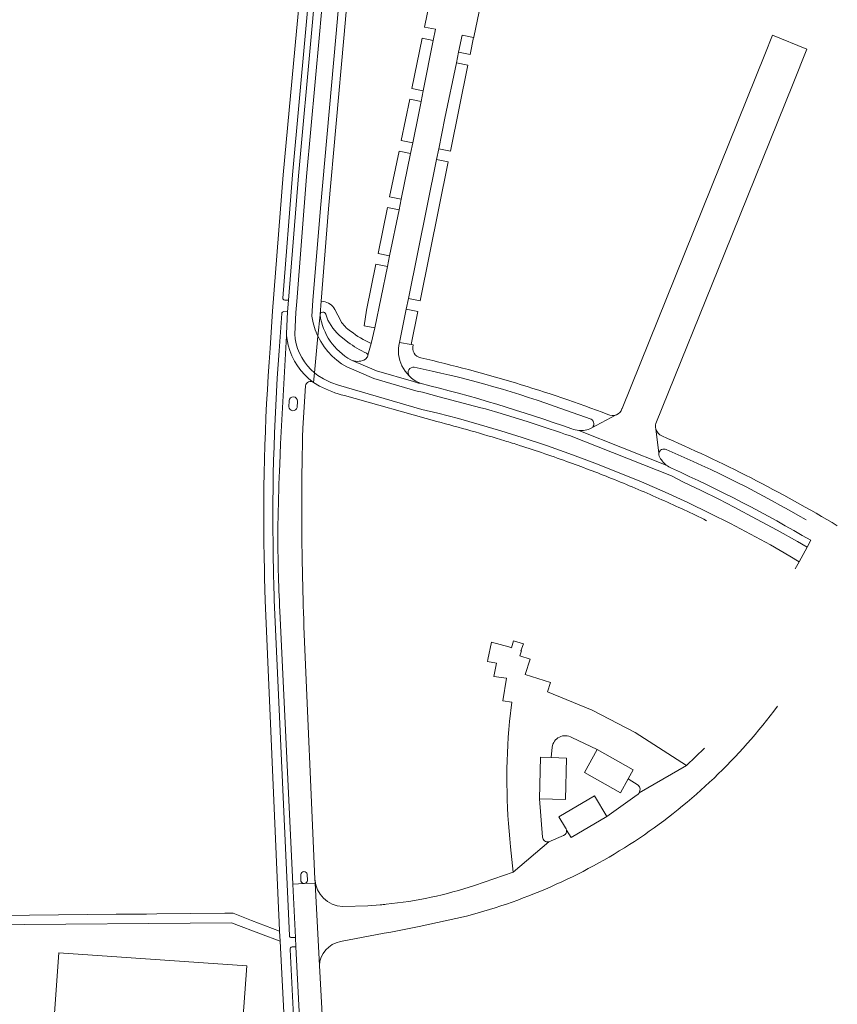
# Model space of a CAD drawing. Extents: x 152048 to 156914, y 461460 to 468786.
# Tile 268 of 272: x 155026 to 155175, y 468052 to 468232. Entities that reach past the tile are written whole.
import ezdxf

# ---------------------------------------------------------------- set-up
doc = ezdxf.new("R2010")
doc.units = 0
doc.header["$LTSCALE"] = 0.75
for name, color, linetype, lineweight in [('B-RO-VH-VERHARDING_BETONSTRAATSTEEN-GV', 251, 'CONTINUOUS', 18), ('B-RO-VH-VERHARDING_TEGEL-GV', 251, 'CONTINUOUS', 18), ('B-RO-VH-VERHARDING_TEGEL_RUBBER-GV', 251, 'CONTINUOUS', 18)]:
    doc.layers.add(name, color=color, linetype=linetype, lineweight=lineweight)

msp = doc.modelspace()

# ---------------------------------------------------------------- linework, layer by layer
at = {"layer": 'B-RO-VH-VERHARDING_BETONSTRAATSTEEN-GV'}
for points in [[(155080.223, 468174.092), (155079.731, 468175.277), (155079.361, 468176.505), (155079.116, 468177.764), (155079.31, 468180.621), (155080.689, 468197.542), (155083.477, 468228.915), (155085.665, 468253.162), (155082.665, 468253.369), (155080.493, 468229.375), (155078.139, 468203.352), (155076.322, 468180.454), (155076.164, 468178.441), (155075.956, 468174.476), (155076.055, 468173.572), (155076.235, 468172.68), (155076.495, 468171.809), (155076.833, 468170.964), (155077.246, 468170.154), (155077.73, 468169.384), (155078.282, 468168.661), (155078.897, 468167.99), (155079.57, 468167.378)], [(155080.223, 468174.092), (155079.731, 468175.277), (155079.361, 468176.505), (155079.116, 468177.764), (155079.31, 468180.621), (155080.689, 468197.542), (155083.477, 468228.915), (155085.665, 468253.162), (155082.665, 468253.369), (155080.493, 468229.375), (155078.139, 468203.352), (155076.322, 468180.454), (155076.164, 468178.441), (155075.956, 468174.476), (155076.055, 468173.572), (155076.235, 468172.68), (155076.495, 468171.809), (155076.833, 468170.964), (155077.246, 468170.154), (155077.73, 468169.384), (155078.282, 468168.661), (155078.897, 468167.99), (155079.57, 468167.378)], [(155097.434, 468219.506), (155099.51, 468219.086), (155101.339, 468228.287), (155099.318, 468228.696)], [(155097.434, 468219.506), (155099.51, 468219.086), (155101.339, 468228.287), (155099.318, 468228.696)], [(155108.116, 468225.723), (155108.75, 468228.844), (155106.657, 468229.249), (155106.01, 468226.149)], [(155108.116, 468225.723), (155108.75, 468228.844), (155106.657, 468229.249), (155106.01, 468226.149)], [(155102.349, 468208.442), (155104.514, 468208.004), (155107.717, 468223.763), (155105.601, 468224.191), (155103.483, 468214.044)], [(155102.349, 468208.442), (155104.514, 468208.004), (155107.717, 468223.763), (155105.601, 468224.191), (155103.483, 468214.044)], [(155097.032, 468217.547), (155095.48, 468209.974), (155097.587, 468209.548), (155098.688, 468214.955), (155099.119, 468217.124)], [(155097.032, 468217.547), (155095.48, 468209.974), (155097.587, 468209.548), (155098.688, 468214.955), (155099.119, 468217.124)], [(155093.357, 468199.619), (155095.479, 468199.189), (155097.188, 468207.588), (155095.079, 468208.015)], [(155093.357, 468199.619), (155095.479, 468199.189), (155097.188, 468207.588), (155095.079, 468208.015)], [(155098.934, 468180.557), (155104.115, 468206.044), (155101.953, 468206.482), (155096.795, 468180.99)], [(155098.934, 468180.557), (155104.115, 468206.044), (155101.953, 468206.482), (155096.795, 468180.99)], [(155092.956, 468197.659), (155091.227, 468189.224), (155093.362, 468188.792), (155095.08, 468197.23)], [(155092.956, 468197.659), (155091.227, 468189.224), (155093.362, 468188.792), (155095.08, 468197.23)], [(155090.825, 468187.265), (155089.101, 468178.855), (155088.717, 468175.974), (155090.675, 468175.591), (155092.963, 468186.832)], [(155090.825, 468187.265), (155089.101, 468178.855), (155088.717, 468175.974), (155090.675, 468175.591), (155092.963, 468186.832)], [(155095.168, 468172.95), (155097.307, 468172.552), (155098.536, 468178.598), (155096.398, 468179.03)], [(155095.168, 468172.95), (155097.307, 468172.552), (155098.536, 468178.598), (155096.398, 468179.03)], [(155168.386, 468132.74), (155169.861, 468135.428), (155168.125, 468136.453), (155164.39, 468138.524), (155160.621, 468140.561), (155156.532, 468142.723), (155153.679, 468144.19), (155150.462, 468145.785), (155147.192, 468147.351), (155145.047, 468148.464), (155126.345, 468155.851), (155125.592, 468156.058), (155124.646, 468156.402), (155121.701, 468157.394), (155118.738, 468158.358), (155113.816, 468159.898), (155110.898, 468160.758), (155110.1, 468160.979), (155102.455, 468162.998), (155100.896, 468163.402), (155099.376, 468163.8), (155098.378, 468164.001), (155098.179, 468164.054), (155090.472, 468166.345), (155085.525, 468168.438), (155084.567, 468169.028), (155083.666, 468169.7), (155082.827, 468170.45), (155082.058, 468171.27), (155081.364, 468172.156), (155080.751, 468173.099), (155080.223, 468174.092), (155079.57, 468167.378), (155080.178, 468166.897), (155081.207, 468166.267), (155082.578, 468165.623), (155083.994, 468165.085), (155085.446, 468164.656), (155099.268, 468160.672), (155102.17, 468159.97), (155105.986, 468158.972), (155109.783, 468157.912), (155113.727, 468156.741), (155117.649, 468155.502), (155122.264, 468153.961), (155126.847, 468152.344), (155130.996, 468150.806), (155135.12, 468149.187), (155139.5, 468147.372), (155143.849, 468145.486), (155147.996, 468143.589), (155152.11, 468141.613), (155155.819, 468139.747), (155159.493, 468137.814), (155163.132, 468135.809), (155166.728, 468133.733)], [(155168.386, 468132.74), (155169.861, 468135.428), (155168.125, 468136.453), (155164.39, 468138.524), (155160.621, 468140.561), (155156.532, 468142.723), (155153.679, 468144.19), (155150.462, 468145.785), (155147.192, 468147.351), (155145.047, 468148.464), (155126.345, 468155.851), (155125.592, 468156.058), (155124.646, 468156.402), (155121.701, 468157.394), (155118.738, 468158.358), (155113.816, 468159.898), (155110.898, 468160.758), (155110.1, 468160.979), (155102.455, 468162.998), (155100.896, 468163.402), (155099.376, 468163.8), (155098.378, 468164.001), (155098.179, 468164.054), (155090.472, 468166.345), (155085.525, 468168.438), (155084.567, 468169.028), (155083.666, 468169.7), (155082.827, 468170.45), (155082.058, 468171.27), (155081.364, 468172.156), (155080.751, 468173.099), (155080.223, 468174.092), (155079.57, 468167.378), (155080.178, 468166.897), (155081.207, 468166.267), (155082.578, 468165.623), (155083.994, 468165.085), (155085.446, 468164.656), (155099.268, 468160.672), (155102.17, 468159.97), (155105.986, 468158.972), (155109.783, 468157.912), (155113.727, 468156.741), (155117.649, 468155.502), (155122.264, 468153.961), (155126.847, 468152.344), (155130.996, 468150.806), (155135.12, 468149.187), (155139.5, 468147.372), (155143.849, 468145.486), (155147.996, 468143.589), (155152.11, 468141.613), (155155.819, 468139.747), (155159.493, 468137.814), (155163.132, 468135.809), (155166.728, 468133.733)]]:
    msp.add_lwpolyline(points, close=True, dxfattribs=at)
for points in [[(155104.205, 468252.537), (155099.732, 468230.716), (155101.75, 468230.351), (155101.339, 468228.287), (155099.51, 468219.086), (155099.119, 468217.124), (155098.688, 468214.955), (155097.587, 468209.548), (155097.188, 468207.588), (155095.479, 468199.189), (155095.08, 468197.23), (155093.362, 468188.792), (155092.963, 468186.832), (155090.675, 468175.591), (155089.96, 468172.737), (155089.392, 468170.585)], [(155104.205, 468252.537), (155099.732, 468230.716), (155101.75, 468230.351), (155101.339, 468228.287), (155099.51, 468219.086), (155099.119, 468217.124), (155098.688, 468214.955), (155097.587, 468209.548), (155097.188, 468207.588), (155095.479, 468199.189), (155095.08, 468197.23), (155093.362, 468188.792), (155092.963, 468186.832), (155090.675, 468175.591), (155089.96, 468172.737), (155089.392, 468170.585)], [(155096.927, 468166.846), (155096.194, 468167.678), (155095.884, 468168.138), (155095.616, 468168.624), (155095.392, 468169.131), (155095.212, 468169.657), (155095.079, 468170.195), (155094.993, 468170.743), (155094.956, 468171.297), (155094.967, 468171.852), (155095.027, 468172.404), (155095.168, 468172.95), (155096.398, 468179.03), (155096.795, 468180.99), (155101.953, 468206.482), (155102.349, 468208.442), (155103.483, 468214.044), (155105.601, 468224.191), (155106.01, 468226.149), (155106.657, 468229.249), (155108.75, 468228.844), (155108.766, 468228.921), (155113.308, 468250.71)], [(155096.927, 468166.846), (155096.194, 468167.678), (155095.884, 468168.138), (155095.616, 468168.624), (155095.392, 468169.131), (155095.212, 468169.657), (155095.079, 468170.195), (155094.993, 468170.743), (155094.956, 468171.297), (155094.967, 468171.852), (155095.027, 468172.404), (155095.168, 468172.95), (155096.398, 468179.03), (155096.795, 468180.99), (155101.953, 468206.482), (155102.349, 468208.442), (155103.483, 468214.044), (155105.601, 468224.191), (155106.01, 468226.149), (155106.657, 468229.249), (155108.75, 468228.844), (155108.766, 468228.921), (155113.308, 468250.71)], [(155142.148, 468158.068), (155154.767, 468189.356), (155167.297, 468220.404), (155169.843, 468226.711), (155163.536, 468229.264), (155162.108, 468225.721), (155135.963, 468160.833), (155135.941, 468160.771)], [(155142.148, 468158.068), (155154.767, 468189.356), (155167.297, 468220.404), (155169.843, 468226.711), (155163.536, 468229.264), (155162.108, 468225.721), (155135.963, 468160.833), (155135.941, 468160.771)], [(155081.224, 468180.43), (155080.805, 468180.494), (155080.606, 468178.039)], [(155081.224, 468180.43), (155080.805, 468180.494), (155080.606, 468178.039)], [(155080.601, 468177.976), (155080.223, 468174.092), (155080.751, 468173.099), (155081.364, 468172.156), (155082.058, 468171.27), (155082.827, 468170.45), (155083.666, 468169.7), (155084.567, 468169.028), (155085.525, 468168.438), (155090.472, 468166.345), (155098.179, 468164.054), (155098.378, 468164.001), (155099.376, 468163.8), (155100.896, 468163.402), (155102.455, 468162.998), (155110.1, 468160.979), (155110.898, 468160.758), (155113.816, 468159.898), (155118.738, 468158.358), (155121.701, 468157.394), (155124.646, 468156.402), (155125.592, 468156.058), (155126.345, 468155.851), (155145.047, 468148.464), (155147.192, 468147.351), (155150.462, 468145.785), (155153.679, 468144.19), (155156.532, 468142.723), (155160.621, 468140.561), (155164.39, 468138.524), (155168.125, 468136.453), (155169.861, 468135.428), (155170.547, 468136.676)], [(155080.601, 468177.976), (155080.223, 468174.092), (155080.751, 468173.099), (155081.364, 468172.156), (155082.058, 468171.27), (155082.827, 468170.45), (155083.666, 468169.7), (155084.567, 468169.028), (155085.525, 468168.438), (155090.472, 468166.345), (155098.179, 468164.054), (155098.378, 468164.001), (155099.376, 468163.8), (155100.896, 468163.402), (155102.455, 468162.998), (155110.1, 468160.979), (155110.898, 468160.758), (155113.816, 468159.898), (155118.738, 468158.358), (155121.701, 468157.394), (155124.646, 468156.402), (155125.592, 468156.058), (155126.345, 468155.851), (155145.047, 468148.464), (155147.192, 468147.351), (155150.462, 468145.785), (155153.679, 468144.19), (155156.532, 468142.723), (155160.621, 468140.561), (155164.39, 468138.524), (155168.125, 468136.453), (155169.861, 468135.428), (155170.547, 468136.676)], [(155080.606, 468178.039), (155080.601, 468177.976)], [(155080.606, 468178.039), (155080.601, 468177.976)], [(155084.392, 468176.907), (155083.32, 468178.981)], [(155084.392, 468176.907), (155083.32, 468178.981)], [(155085.724, 468173.012), (155084.122, 468174.27)], [(155084.122, 468174.27), (155085.724, 468173.012)], [(155085.724, 468173.012), (155084.122, 468174.27)], [(155084.122, 468174.27), (155085.724, 468173.012)], [(155079.398, 468165.616), (155078.564, 468166.264), (155077.792, 468166.985), (155077.088, 468167.772), (155076.457, 468168.62), (155075.905, 468169.52), (155075.436, 468170.467), (155075.054, 468171.452), (155074.763, 468172.467), (155074.436, 468174.161), (155073.347, 468154.348), (155073.253, 468150.595)], [(155079.398, 468165.616), (155078.564, 468166.264), (155077.792, 468166.985), (155077.088, 468167.772), (155076.457, 468168.62), (155075.905, 468169.52), (155075.436, 468170.467), (155075.054, 468171.452), (155074.763, 468172.467), (155074.436, 468174.161), (155073.347, 468154.348), (155073.253, 468150.595)], [(155089.392, 468170.585), (155089.96, 468172.737)], [(155089.392, 468170.585), (155089.96, 468172.737)], [(155097.676, 468172.48), (155097.307, 468172.552), (155095.168, 468172.95), (155095.027, 468172.404), (155094.967, 468171.852), (155094.956, 468171.297), (155094.993, 468170.743), (155095.079, 468170.195), (155095.212, 468169.657), (155095.392, 468169.131), (155095.616, 468168.624), (155095.884, 468168.138), (155096.194, 468167.678), (155096.927, 468166.846)], [(155097.676, 468172.48), (155097.307, 468172.552), (155095.168, 468172.95), (155095.027, 468172.404), (155094.967, 468171.852), (155094.956, 468171.297), (155094.993, 468170.743), (155095.079, 468170.195), (155095.212, 468169.657), (155095.392, 468169.131), (155095.616, 468168.624), (155095.884, 468168.138), (155096.194, 468167.678), (155096.927, 468166.846)], [(155098.981, 468165.454), (155098.653, 468165.48), (155097.748, 468165.749), (155090.978, 468167.759), (155086.508, 468169.642)], [(155086.508, 468169.642), (155090.978, 468167.759), (155097.748, 468165.749), (155098.653, 468165.48), (155098.981, 468165.454)], [(155098.981, 468165.454), (155098.653, 468165.48), (155097.748, 468165.749), (155090.978, 468167.759), (155086.508, 468169.642)], [(155086.508, 468169.642), (155090.978, 468167.759), (155097.748, 468165.749), (155098.653, 468165.48), (155098.981, 468165.454)], [(155088.937, 468169.863), (155089.315, 468170.294)], [(155089.315, 468170.294), (155088.937, 468169.863)], [(155088.937, 468169.863), (155089.315, 468170.294)], [(155089.315, 468170.294), (155088.937, 468169.863)], [(155167.663, 468131.424), (155168.386, 468132.74), (155166.728, 468133.733), (155163.132, 468135.809), (155159.493, 468137.814), (155155.819, 468139.747), (155152.11, 468141.613), (155147.996, 468143.589), (155143.849, 468145.486), (155139.5, 468147.372), (155135.12, 468149.187), (155130.996, 468150.806), (155126.847, 468152.344), (155122.264, 468153.961), (155117.649, 468155.502), (155113.727, 468156.741), (155109.783, 468157.912), (155105.986, 468158.972), (155102.17, 468159.97), (155099.268, 468160.672), (155085.446, 468164.656), (155083.994, 468165.085), (155082.578, 468165.623), (155081.207, 468166.267), (155080.178, 468166.897), (155079.57, 468167.378), (155079.398, 468165.616), (155080.518, 468164.934)], [(155167.663, 468131.424), (155168.386, 468132.74), (155166.728, 468133.733), (155163.132, 468135.809), (155159.493, 468137.814), (155155.819, 468139.747), (155152.11, 468141.613), (155147.996, 468143.589), (155143.849, 468145.486), (155139.5, 468147.372), (155135.12, 468149.187), (155130.996, 468150.806), (155126.847, 468152.344), (155122.264, 468153.961), (155117.649, 468155.502), (155113.727, 468156.741), (155109.783, 468157.912), (155105.986, 468158.972), (155102.17, 468159.97), (155099.268, 468160.672), (155085.446, 468164.656), (155083.994, 468165.085), (155082.578, 468165.623), (155081.207, 468166.267), (155080.178, 468166.897), (155079.57, 468167.378), (155079.398, 468165.616), (155080.518, 468164.934)], [(155077.45, 468157.229), (155077.95, 468164.998)], [(155077.45, 468157.229), (155077.95, 468164.998)], [(155074.942, 468162.248), (155074.91, 468161.163)], [(155074.91, 468161.163), (155074.942, 468162.248)], [(155074.942, 468162.248), (155074.91, 468161.163)], [(155074.91, 468161.163), (155074.942, 468162.248)], [(155076.39, 468161.005), (155076.467, 468162.204)], [(155076.467, 468162.204), (155076.39, 468161.005)], [(155076.39, 468161.005), (155076.467, 468162.204)], [(155076.467, 468162.204), (155076.39, 468161.005)], [(155085.076, 468163.202), (155102.02, 468158.446)], [(155085.076, 468163.202), (155102.02, 468158.446)], [(155130.268, 468158.871), (155123.537, 468161.239)], [(155123.537, 468161.239), (155130.268, 468158.871)], [(155130.268, 468158.871), (155123.537, 468161.239)], [(155123.537, 468161.239), (155130.268, 468158.871)], [(155134.917, 468159.681), (155134.907, 468159.675), (155130.309, 468157.207)], [(155134.917, 468159.681), (155134.907, 468159.675), (155130.309, 468157.207)], [(155130.309, 468157.207), (155134.907, 468159.675)], [(155130.309, 468157.207), (155134.907, 468159.675)], [(155144.059, 468150.47), (155128.028, 468156.799)], [(155128.028, 468156.799), (155144.059, 468150.47)], [(155144.059, 468150.47), (155128.028, 468156.799)], [(155128.028, 468156.799), (155144.059, 468150.47)], [(155142.161, 468157.084), (155142.718, 468152.628)], [(155142.718, 468152.628), (155142.161, 468157.084)], [(155142.161, 468157.084), (155142.718, 468152.628)], [(155142.718, 468152.628), (155142.161, 468157.084)], [(155073.239, 468123.696), (155075.627, 468073.651), (155077.705, 468073.749)], [(155073.239, 468123.696), (155075.627, 468073.651), (155077.705, 468073.749)], [(155077.737, 468073.751), (155079.708, 468073.851), (155079.673, 468074.529), (155077.662, 468120.882)], [(155077.737, 468073.751), (155079.708, 468073.851), (155079.673, 468074.529), (155077.662, 468120.882)], [(155139.095, 468090.368), (155147.777, 468095.395), (155138.383, 468101.424), (155130.497, 468105.548), (155122.276, 468108.901), (155122.857, 468110.576), (155118.225, 468112.091), (155119.133, 468114.896), (155117.211, 468115.52), (155117.497, 468116.414), (155117.425, 468116.437), (155117.876, 468117.678), (155116.068, 468118.248), (155115.717, 468116.989), (155115.199, 468117.132), (155115.206, 468117.157), (155112.024, 468118.009), (155111.372, 468114.833), (155111.303, 468114.46), (155112.931, 468114.13), (155112.475, 468111.682), (155114.767, 468111.375), (155114.123, 468107.221), (155115.778, 468106.99), (155115.344, 468103.429)], [(155139.095, 468090.368), (155147.777, 468095.395), (155138.383, 468101.424), (155130.497, 468105.548), (155122.276, 468108.901), (155122.857, 468110.576), (155118.225, 468112.091), (155119.133, 468114.896), (155117.211, 468115.52), (155117.497, 468116.414), (155117.425, 468116.437), (155117.876, 468117.678), (155116.068, 468118.248), (155115.717, 468116.989), (155115.199, 468117.132), (155115.206, 468117.157), (155112.024, 468118.009), (155111.372, 468114.833), (155111.303, 468114.46), (155112.931, 468114.13), (155112.475, 468111.682), (155114.767, 468111.375), (155114.123, 468107.221), (155115.778, 468106.99), (155115.344, 468103.429)], [(155126.766, 468100.532), (155131.411, 468098.3), (155137.999, 468094.578), (155137.091, 468092.939), (155138.881, 468091.769)], [(155126.766, 468100.532), (155131.411, 468098.3), (155137.999, 468094.578), (155137.091, 468092.939), (155138.881, 468091.769)], [(155120.847, 468089.265), (155121.017, 468096.902), (155122.978, 468096.84), (155123.155, 468098.729)], [(155120.847, 468089.265), (155121.017, 468096.902), (155122.978, 468096.84), (155123.155, 468098.729)], [(155151.066, 468098.548), (155147.777, 468095.395), (155139.095, 468090.368)], [(155151.066, 468098.548), (155147.777, 468095.395), (155139.095, 468090.368)], [(155138.75, 468090.029), (155133.153, 468086.043), (155126.621, 468082.186), (155125.765, 468083.566)], [(155138.75, 468090.029), (155133.153, 468086.043), (155126.621, 468082.186), (155125.765, 468083.566)], [(155121.391, 468082.273), (155120.847, 468089.265)], [(155121.391, 468082.273), (155120.847, 468089.265)], [(155125.253, 468082.569), (155122.521, 468081.414), (155115.981, 468075.844), (155108.936, 468073.416)], [(155125.253, 468082.569), (155122.521, 468081.414), (155115.981, 468075.844), (155108.936, 468073.416)], [(155115.508, 468080.493), (155115.981, 468075.844), (155122.521, 468081.414)], [(155115.508, 468080.493), (155115.981, 468075.844), (155122.521, 468081.414)], [(155077.077, 468075.403), (155077.102, 468074.216)], [(155077.102, 468074.216), (155077.077, 468075.403)], [(155077.077, 468075.403), (155077.102, 468074.216)], [(155077.102, 468074.216), (155077.077, 468075.403)], [(155078.298, 468074.315), (155078.255, 468075.442)], [(155078.255, 468075.442), (155078.298, 468074.315)], [(155078.298, 468074.315), (155078.255, 468075.442)], [(155078.255, 468075.442), (155078.298, 468074.315)], [(155083.68, 467976.005), (155083.041, 468003.128), (155082.844, 468010.201), (155082.468, 468022.186), (155082.383, 468024.505), (155082.244, 468026.821), (155081.786, 468035.105), (155080.481, 468058.711), (155079.708, 468073.851), (155077.737, 468073.751), (155077.705, 468073.749), (155075.627, 468073.651), (155076.093, 468063.881), (155076.188, 468062.17)], [(155083.68, 467976.005), (155083.041, 468003.128), (155082.844, 468010.201), (155082.468, 468022.186), (155082.383, 468024.505), (155082.244, 468026.821), (155081.786, 468035.105), (155080.481, 468058.711), (155079.708, 468073.851), (155077.737, 468073.751), (155077.705, 468073.749), (155075.627, 468073.651), (155076.093, 468063.881), (155076.188, 468062.17)], [(155077.705, 468073.749), (155077.737, 468073.751)], [(155077.705, 468073.749), (155077.737, 468073.751)], [(155079.673, 468074.529), (155079.708, 468073.851), (155080.481, 468058.711)], [(155079.673, 468074.529), (155079.708, 468073.851), (155080.481, 468058.711)], [(155091.615, 468069.857), (155089.338, 468069.691), (155084.757, 468069.529)], [(155091.615, 468069.857), (155089.338, 468069.691), (155084.757, 468069.529)], [(155084.325, 468063.12), (155092.378, 468064.638), (155093.596, 468064.868), (155098.794, 468065.899), (155107.468, 468067.798)], [(155084.325, 468063.12), (155092.378, 468064.638), (155093.596, 468064.868), (155098.794, 468065.899), (155107.468, 468067.798)], [(155076.188, 468062.17), (155077.562, 468034.842), (155078.238, 468021.396), (155078.356, 468018.441), (155078.688, 468005.287), (155078.792, 468001.148), (155078.827, 467999.77), (155078.905, 467998.078), (155079.639, 467968.056), (155079.95, 467956.81), (155080.63, 467932.379), (155081.021, 467918.308), (155082.398, 467918.346)], [(155076.188, 468062.17), (155077.562, 468034.842), (155078.238, 468021.396), (155078.356, 468018.441), (155078.688, 468005.287), (155078.792, 468001.148), (155078.827, 467999.77), (155078.905, 467998.078), (155079.639, 467968.056), (155079.95, 467956.81), (155080.63, 467932.379), (155081.021, 467918.308), (155082.398, 467918.346)]]:
    msp.add_lwpolyline(points, dxfattribs=at)
for points in [[(155083.32, 468178.981, 0.2507134), (155081.224, 468180.43)], [(155083.32, 468178.981, 0.2507134), (155081.224, 468180.43)], [(155080.601, 468177.976, 0.2343867), (155086.255, 468169.748)], [(155086.255, 468169.748, -0.2343867), (155080.601, 468177.976)], [(155080.601, 468177.976, 0.2343867), (155086.255, 468169.748)], [(155086.255, 468169.748, -0.2343867), (155080.601, 468177.976)], [(155081.649, 468178.126, 0.7986194), (155080.606, 468178.039)], [(155080.606, 468178.039, -0.7986194), (155081.649, 468178.126)], [(155081.649, 468178.126, 0.7986194), (155080.606, 468178.039)], [(155080.606, 468178.039, -0.7986194), (155081.649, 468178.126)], [(155084.122, 468174.27, -0.1398197), (155081.649, 468178.126)], [(155081.649, 468178.126, 0.1398197), (155084.122, 468174.27)], [(155084.122, 468174.27, -0.1398197), (155081.649, 468178.126)], [(155081.649, 468178.126, 0.1398197), (155084.122, 468174.27)], [(155086.207, 468175.009, -0.121997), (155084.392, 468176.907)], [(155086.207, 468175.009, -0.121997), (155084.392, 468176.907)], [(155089.96, 468172.737, -0.0618823), (155086.207, 468175.009)], [(155089.96, 468172.737, -0.0618823), (155086.207, 468175.009)], [(155089.142, 468170.981, -0.0676782), (155085.724, 468173.012)], [(155085.724, 468173.012, 0.0676782), (155089.142, 468170.981)], [(155089.142, 468170.981, -0.0676782), (155085.724, 468173.012)], [(155085.724, 468173.012, 0.0676782), (155089.142, 468170.981)], [(155099.09, 468170.108, -0.4664011), (155097.676, 468172.48)], [(155099.09, 468170.108, -0.4664011), (155097.676, 468172.48)], [(155089.392, 468170.585, 0.2571268), (155089.142, 468170.981)], [(155089.142, 468170.981, -0.2571268), (155089.392, 468170.585)], [(155089.392, 468170.585, 0.2571268), (155089.142, 468170.981)], [(155089.142, 468170.981, -0.2571268), (155089.392, 468170.585)], [(155089.315, 468170.294, 0.1619915), (155089.392, 468170.585)], [(155089.392, 468170.585, -0.1619915), (155089.315, 468170.294)], [(155089.315, 468170.294, 0.1619915), (155089.392, 468170.585)], [(155089.392, 468170.585, -0.1619915), (155089.315, 468170.294)], [(155086.255, 468169.748, 0.031125), (155086.508, 468169.642)], [(155086.508, 468169.642, -0.031125), (155086.255, 468169.748)], [(155086.255, 468169.748, 0.031125), (155086.508, 468169.642)], [(155086.508, 468169.642, -0.031125), (155086.255, 468169.748)], [(155086.508, 468169.642, 0.2243504), (155088.937, 468169.863)], [(155088.937, 468169.863, -0.2243504), (155086.508, 468169.642)], [(155086.508, 468169.642, 0.2243504), (155088.937, 468169.863)], [(155088.937, 468169.863, -0.2243504), (155086.508, 468169.642)], [(155133.363, 468159.741, 0.0345102), (155099.09, 468170.108)], [(155133.363, 468159.741, 0.0345102), (155099.09, 468170.108)], [(155097.876, 468168.395, 0.6555943), (155096.927, 468166.846)], [(155096.927, 468166.846, -0.6555943), (155097.876, 468168.395)], [(155097.876, 468168.395, 0.6555943), (155096.927, 468166.846)], [(155096.927, 468166.846, -0.6555943), (155097.876, 468168.395)], [(155123.537, 468161.239, 0.0355471), (155097.876, 468168.395)], [(155097.876, 468168.395, -0.0355471), (155123.537, 468161.239)], [(155123.537, 468161.239, 0.0355471), (155097.876, 468168.395)], [(155097.876, 468168.395, -0.0355471), (155123.537, 468161.239)], [(155077.95, 468164.998, -0.5361128), (155079.398, 468165.616)], [(155077.95, 468164.998, -0.5361128), (155079.398, 468165.616)], [(155096.927, 468166.846, 0.117818), (155098.981, 468165.454)], [(155098.981, 468165.454, -0.117818), (155096.927, 468166.846)], [(155096.927, 468166.846, 0.117818), (155098.981, 468165.454)], [(155098.981, 468165.454, -0.117818), (155096.927, 468166.846)], [(155126.775, 468157.082, 0.0251109), (155098.981, 468165.454)], [(155098.981, 468165.454, -0.0251109), (155126.775, 468157.082)], [(155126.775, 468157.082, 0.0251109), (155098.981, 468165.454)], [(155098.981, 468165.454, -0.0251109), (155126.775, 468157.082)], [(155080.518, 468164.934, 0.0569845), (155085.076, 468163.202)], [(155080.518, 468164.934, 0.0569845), (155085.076, 468163.202)], [(155076.467, 468162.204, 0.9836013), (155074.942, 468162.248)], [(155074.942, 468162.248, -0.9836013), (155076.467, 468162.204)], [(155076.467, 468162.204, 0.9836013), (155074.942, 468162.248)], [(155074.942, 468162.248, -0.9836013), (155076.467, 468162.204)], [(155074.91, 468161.163, 0.8838096), (155076.39, 468161.005)], [(155076.39, 468161.005, -0.8838096), (155074.91, 468161.163)], [(155074.91, 468161.163, 0.8838096), (155076.39, 468161.005)], [(155076.39, 468161.005, -0.8838096), (155074.91, 468161.163)], [(155135.941, 468160.771, -0.2147562), (155134.917, 468159.681)], [(155135.941, 468160.771, -0.2147562), (155134.917, 468159.681)], [(155102.02, 468158.446, -0.0126121), (155114.45, 468154.893)], [(155102.02, 468158.446, -0.0126121), (155114.45, 468154.893)], [(155130.309, 468157.207, 0.6063576), (155130.268, 468158.871)], [(155130.268, 468158.871, -0.6063576), (155130.309, 468157.207)], [(155130.309, 468157.207, 0.6063576), (155130.268, 468158.871)], [(155130.268, 468158.871, -0.6063576), (155130.309, 468157.207)], [(155134.907, 468159.675, -0.2201925), (155133.363, 468159.741)], [(155134.907, 468159.675, -0.2201925), (155133.363, 468159.741)], [(155142.161, 468157.084, -0.1250051), (155142.148, 468158.068)], [(155142.161, 468157.084, -0.1250051), (155142.148, 468158.068)], [(155077.37, 468131.004, -0.0115157), (155077.45, 468157.229)], [(155077.37, 468131.004, -0.0115157), (155077.45, 468157.229)], [(155128.028, 468156.799, -0.0711837), (155126.775, 468157.082)], [(155126.775, 468157.082, 0.0711837), (155128.028, 468156.799)], [(155128.028, 468156.799, -0.0711837), (155126.775, 468157.082)], [(155126.775, 468157.082, 0.0711837), (155128.028, 468156.799)], [(155128.028, 468156.799, 0.1297718), (155130.309, 468157.207)], [(155130.309, 468157.207, -0.1297718), (155128.028, 468156.799)], [(155128.028, 468156.799, 0.1297718), (155130.309, 468157.207)], [(155130.309, 468157.207, -0.1297718), (155128.028, 468156.799)], [(155143.225, 468155.795, -0.2188596), (155142.161, 468157.084)], [(155143.225, 468155.795, -0.2188596), (155142.161, 468157.084)], [(155114.45, 468154.893, -0.0033191), (155117.187, 468154.074)], [(155114.45, 468154.893, -0.0033191), (155117.187, 468154.074)], [(155175.406, 468139.332, 0.0332692), (155143.225, 468155.795)], [(155175.406, 468139.332, 0.0332692), (155143.225, 468155.795)], [(155117.187, 468154.074, -0.0084341), (155126.338, 468150.935)], [(155117.187, 468154.074, -0.0084341), (155126.338, 468150.935)], [(155142.718, 468152.628, 0.147458), (155142.785, 468152.093)], [(155142.785, 468152.093, -0.147458), (155142.718, 468152.628)], [(155142.718, 468152.628, 0.147458), (155142.785, 468152.093)], [(155142.785, 468152.093, -0.147458), (155142.718, 468152.628)], [(155142.718, 468152.628, -0.4990914), (155144.036, 468153.306)], [(155144.036, 468153.306, 0.4990914), (155142.718, 468152.628)], [(155142.718, 468152.628, -0.4990914), (155144.036, 468153.306)], [(155144.036, 468153.306, 0.4990914), (155142.718, 468152.628)], [(155144.036, 468153.306, -0.0318253), (155169.711, 468140.399)], [(155169.711, 468140.399, 0.0318253), (155144.036, 468153.306)], [(155144.036, 468153.306, -0.0318253), (155169.711, 468140.399)], [(155169.711, 468140.399, 0.0318253), (155144.036, 468153.306)], [(155126.338, 468150.935, -0.0090954), (155134.56, 468147.794)], [(155126.338, 468150.935, -0.0090954), (155134.56, 468147.794)], [(155142.785, 468152.093, 0.1170242), (155144.059, 468150.47)], [(155144.059, 468150.47, -0.1170242), (155142.785, 468152.093)], [(155142.785, 468152.093, 0.1170242), (155144.059, 468150.47)], [(155144.059, 468150.47, -0.1170242), (155142.785, 468152.093)], [(155073.253, 468150.595, 0.0197559), (155072.958, 468131.107)], [(155073.253, 468150.595, 0.0197559), (155072.958, 468131.107)], [(155145.018, 468149.882, -0.0626635), (155144.059, 468150.47)], [(155144.059, 468150.47, 0.0626635), (155145.018, 468149.882)], [(155145.018, 468149.882, -0.0626635), (155144.059, 468150.47)], [(155144.059, 468150.47, 0.0626635), (155145.018, 468149.882)], [(155170.547, 468136.676, 0.0256908), (155145.018, 468149.882)], [(155145.018, 468149.882, -0.0256908), (155170.547, 468136.676)], [(155170.547, 468136.676, 0.0256908), (155145.018, 468149.882)], [(155145.018, 468149.882, -0.0256908), (155170.547, 468136.676)], [(155134.56, 468147.794, -0.0089859), (155143.237, 468144.114)], [(155134.56, 468147.794, -0.0089859), (155143.237, 468144.114)], [(155143.237, 468144.114, -0.0092737), (155151.449, 468140.268)], [(155143.237, 468144.114, -0.0092737), (155151.449, 468140.268)], [(155072.958, 468131.107, 0.0074261), (155073.239, 468123.696)], [(155072.958, 468131.107, 0.0074261), (155073.239, 468123.696)], [(155077.662, 468120.882, -0.0045465), (155077.37, 468131.004)], [(155077.662, 468120.882, -0.0045465), (155077.37, 468131.004)], [(155139.134, 468082.081, 0.0850169), (155164.43, 468106.246)], [(155139.134, 468082.081, 0.0850169), (155164.43, 468106.246)], [(155115.344, 468103.429, 0.0502266), (155115.508, 468080.493)], [(155115.344, 468103.429, 0.0502266), (155115.508, 468080.493)], [(155123.155, 468098.729, -0.5403877), (155126.766, 468100.532)], [(155123.155, 468098.729, -0.5403877), (155126.766, 468100.532)], [(155138.881, 468091.769, -0.3769109), (155139.095, 468090.368)], [(155138.881, 468091.769, -0.3769109), (155139.095, 468090.368)], [(155139.095, 468090.368, -0.1140264), (155138.75, 468090.029)], [(155139.095, 468090.368, -0.1140264), (155138.75, 468090.029)], [(155122.521, 468081.414, -0.4711809), (155121.391, 468082.273)], [(155122.521, 468081.414, -0.4711809), (155121.391, 468082.273)], [(155125.765, 468083.566, -0.3531544), (155125.253, 468082.569)], [(155125.765, 468083.566, -0.3531544), (155125.253, 468082.569)], [(155107.468, 468067.798, 0.0839779), (155139.134, 468082.081)], [(155107.468, 468067.798, 0.0839779), (155139.134, 468082.081)], [(155078.255, 468075.442, 0.8836882), (155077.077, 468075.403)], [(155077.077, 468075.403, -0.8836882), (155078.255, 468075.442)], [(155078.255, 468075.442, 0.8836882), (155077.077, 468075.403)], [(155077.077, 468075.403, -0.8836882), (155078.255, 468075.442)], [(155077.102, 468074.216, 0.3532658), (155077.705, 468073.749)], [(155077.705, 468073.749, -0.3532658), (155077.102, 468074.216)], [(155077.102, 468074.216, 0.3532658), (155077.705, 468073.749)], [(155077.705, 468073.749, -0.3532658), (155077.102, 468074.216)], [(155077.737, 468073.751, 0.3742219), (155078.298, 468074.315)], [(155078.298, 468074.315, -0.3742219), (155077.737, 468073.751)], [(155077.737, 468073.751, 0.3742219), (155078.298, 468074.315)], [(155078.298, 468074.315, -0.3742219), (155077.737, 468073.751)], [(155084.757, 468069.529, -0.3851643), (155079.673, 468074.529)], [(155084.757, 468069.529, -0.3851643), (155079.673, 468074.529)], [(155108.936, 468073.416, -0.0563358), (155092.75, 468069.96)], [(155108.936, 468073.416, -0.0563358), (155092.75, 468069.96)], [(155092.75, 468069.96, -0.0044486), (155091.615, 468069.857)], [(155092.75, 468069.96, -0.0044486), (155091.615, 468069.857)], [(155080.481, 468058.711, -0.3456899), (155084.325, 468063.12)], [(155080.481, 468058.711, -0.3456899), (155084.325, 468063.12)]]:
    msp.add_lwpolyline(points, format="xyb", dxfattribs=at)
at = {"layer": 'B-RO-VH-VERHARDING_TEGEL-GV'}
for points in [[(155080.948, 468250.787), (155079.021, 468229.601), (155076.645, 468203.487), (155074.836, 468180.683), (155074.669, 468178.559), (155074.458, 468174.555), (155074.436, 468174.161), (155074.763, 468172.467), (155075.054, 468171.452), (155075.436, 468170.467), (155075.905, 468169.52), (155076.457, 468168.62), (155077.088, 468167.772), (155077.792, 468166.985), (155078.564, 468166.264), (155079.398, 468165.616), (155079.57, 468167.378), (155078.897, 468167.99), (155078.282, 468168.661), (155077.73, 468169.384), (155077.246, 468170.154), (155076.833, 468170.964), (155076.495, 468171.809), (155076.235, 468172.68), (155076.055, 468173.572), (155075.956, 468174.476), (155076.164, 468178.441), (155076.322, 468180.454), (155078.139, 468203.352), (155080.493, 468229.375), (155082.665, 468253.369)], [(155080.948, 468250.787), (155079.021, 468229.601), (155076.645, 468203.487), (155074.836, 468180.683), (155074.669, 468178.559), (155074.458, 468174.555), (155074.436, 468174.161), (155074.763, 468172.467), (155075.054, 468171.452), (155075.436, 468170.467), (155075.905, 468169.52), (155076.457, 468168.62), (155077.088, 468167.772), (155077.792, 468166.985), (155078.564, 468166.264), (155079.398, 468165.616), (155079.57, 468167.378), (155078.897, 468167.99), (155078.282, 468168.661), (155077.73, 468169.384), (155077.246, 468170.154), (155076.833, 468170.964), (155076.495, 468171.809), (155076.235, 468172.68), (155076.055, 468173.572), (155075.956, 468174.476), (155076.164, 468178.441), (155076.322, 468180.454), (155078.139, 468203.352), (155080.493, 468229.375), (155082.665, 468253.369)], [(155076.961, 468237.056), (155076.308, 468230.019), (155073.865, 468203.665), (155071.874, 468178.65), (155071.451, 468171.889)], [(155076.961, 468237.056), (155076.308, 468230.019), (155073.865, 468203.665), (155071.874, 468178.65), (155071.451, 468171.889)], [(155073.792, 468181.07), (155075.565, 468203.654), (155077.946, 468229.766), (155078.622, 468237.185)], [(155073.792, 468181.07), (155075.565, 468203.654), (155077.946, 468229.766), (155078.622, 468237.185)], [(155073.978, 468178.594), (155074.669, 468178.559), (155074.836, 468180.683), (155074.123, 468180.712)], [(155073.978, 468178.594), (155074.669, 468178.559), (155074.836, 468180.683), (155074.123, 468180.712)], [(155073.115, 468171.429), (155073.592, 468178.234)], [(155073.115, 468171.429), (155073.592, 468178.234)], [(155070.564, 468125.614), (155073.014, 468069.213), (155073.123, 468066.658), (155073.193, 468065.023), (155073.325, 468063.176), (155074.754, 468034.667), (155075.48, 468020.191), (155075.558, 468018.02), (155075.685, 468015.851), (155075.834, 468012.771), (155075.91, 468011.19), (155076.062, 468005.137), (155077.66, 468005.211), (155077.256, 468018.534), (155077.174, 468019.936), (155077.135, 468021.341), (155076.465, 468034.774), (155075.123, 468061.664)], [(155070.564, 468125.614), (155073.014, 468069.213), (155073.123, 468066.658), (155073.193, 468065.023), (155073.325, 468063.176), (155074.754, 468034.667), (155075.48, 468020.191), (155075.558, 468018.02), (155075.685, 468015.851), (155075.834, 468012.771), (155075.91, 468011.19), (155076.062, 468005.137), (155077.66, 468005.211), (155077.256, 468018.534), (155077.174, 468019.936), (155077.135, 468021.341), (155076.465, 468034.774), (155075.123, 468061.664)], [(155075.011, 468064.211), (155072.215, 468125.681)], [(155075.011, 468064.211), (155072.215, 468125.681)], [(155125.765, 468083.566), (155126.621, 468082.186), (155133.153, 468086.043), (155130.886, 468089.845), (155124.376, 468086.001), (155125.59, 468083.94)], [(155125.765, 468083.566), (155126.621, 468082.186), (155133.153, 468086.043), (155130.886, 468089.845), (155124.376, 468086.001), (155125.59, 468083.94)], [(155075.466, 468062.137), (155076.188, 468062.17), (155076.093, 468063.881), (155075.393, 468063.867)], [(155075.466, 468062.137), (155076.188, 468062.17), (155076.093, 468063.881), (155075.393, 468063.867)]]:
    msp.add_lwpolyline(points, dxfattribs=at)
for points in [[(155080.601, 468177.976), (155080.606, 468178.039), (155080.805, 468180.494), (155082.184, 468197.42), (155084.963, 468228.687), (155086.753, 468248.827), (155087.158, 468253.012), (155085.665, 468253.162), (155083.477, 468228.915), (155080.689, 468197.542), (155079.31, 468180.621), (155079.116, 468177.764), (155079.361, 468176.505), (155079.731, 468175.277), (155080.223, 468174.092)], [(155080.601, 468177.976), (155080.606, 468178.039), (155080.805, 468180.494), (155082.184, 468197.42), (155084.963, 468228.687), (155086.753, 468248.827), (155087.158, 468253.012), (155085.665, 468253.162), (155083.477, 468228.915), (155080.689, 468197.542), (155079.31, 468180.621), (155079.116, 468177.764), (155079.361, 468176.505), (155079.731, 468175.277), (155080.223, 468174.092)], [(155122.978, 468096.84), (155121.017, 468096.902), (155120.847, 468089.265), (155125.602, 468089.177), (155125.769, 468096.755)], [(155122.978, 468096.84), (155121.017, 468096.902), (155120.847, 468089.265), (155125.602, 468089.177), (155125.769, 468096.755)], [(155137.091, 468092.939), (155137.999, 468094.578), (155131.411, 468098.3), (155129.077, 468094.136), (155135.686, 468090.399)], [(155137.091, 468092.939), (155137.999, 468094.578), (155131.411, 468098.3), (155129.077, 468094.136), (155135.686, 468090.399)], [(155016.704, 468067.836), (155016.689, 468065.969), (155016.705, 468065.274), (155018.804, 468065.29), (155018.82, 468066.197), (155064.378, 468066.576), (155070.179, 468064.372), (155072.815, 468063.37), (155073.325, 468063.176), (155073.193, 468065.023), (155068.052, 468067.01), (155064.686, 468068.31), (155063.162, 468068.296), (155050.704, 468068.182), (155048.807, 468068.165), (155048.738, 468068.164), (155043.22, 468068.156)], [(155016.704, 468067.836), (155016.689, 468065.969), (155016.705, 468065.274), (155018.804, 468065.29), (155018.82, 468066.197), (155064.378, 468066.576), (155070.179, 468064.372), (155072.815, 468063.37), (155073.325, 468063.176), (155073.193, 468065.023), (155068.052, 468067.01), (155064.686, 468068.31), (155063.162, 468068.296), (155050.704, 468068.182), (155048.807, 468068.165), (155048.738, 468068.164), (155043.22, 468068.156)]]:
    msp.add_lwpolyline(points, close=True, dxfattribs=at)
for points in [[(155074.123, 468180.712, -0.4543237), (155073.792, 468181.07)], [(155074.123, 468180.712, -0.4543237), (155073.792, 468181.07)], [(155073.592, 468178.234, -0.3994459), (155073.978, 468178.594)], [(155073.592, 468178.234, -0.3994459), (155073.978, 468178.594)], [(155071.451, 468171.889, 0.0248758), (155070.394, 468131.166)], [(155071.451, 468171.889, 0.0248758), (155070.394, 468131.166)], [(155072.069, 468131.127, -0.0246143), (155073.115, 468171.429)], [(155072.069, 468131.127, -0.0246143), (155073.115, 468171.429)], [(155070.394, 468131.166, 0.003239), (155070.564, 468125.614)], [(155070.394, 468131.166, 0.003239), (155070.564, 468125.614)], [(155072.215, 468125.681, -0.0033028), (155072.069, 468131.127)], [(155072.215, 468125.681, -0.0033028), (155072.069, 468131.127)], [(155125.59, 468083.94, -0.1148498), (155125.765, 468083.566)], [(155125.59, 468083.94, -0.1148498), (155125.765, 468083.566)], [(155075.393, 468063.867, -0.5040501), (155075.011, 468064.211)], [(155075.393, 468063.867, -0.5040501), (155075.011, 468064.211)], [(155075.123, 468061.664, -0.4755257), (155075.466, 468062.137)], [(155075.123, 468061.664, -0.4755257), (155075.466, 468062.137)]]:
    msp.add_lwpolyline(points, format="xyb", dxfattribs=at)
at = {"layer": 'B-RO-VH-VERHARDING_TEGEL_RUBBER-GV'}
msp.add_lwpolyline([(155032.712, 468061.028), (155030.082, 468024.391), (155064.527, 468021.937), (155067.21, 468058.653)], close=True, dxfattribs=at)
msp.add_lwpolyline([(155032.712, 468061.028), (155030.082, 468024.391), (155064.527, 468021.937), (155067.21, 468058.653)], close=True, dxfattribs=at)

doc.saveas('drawing.dxf')
